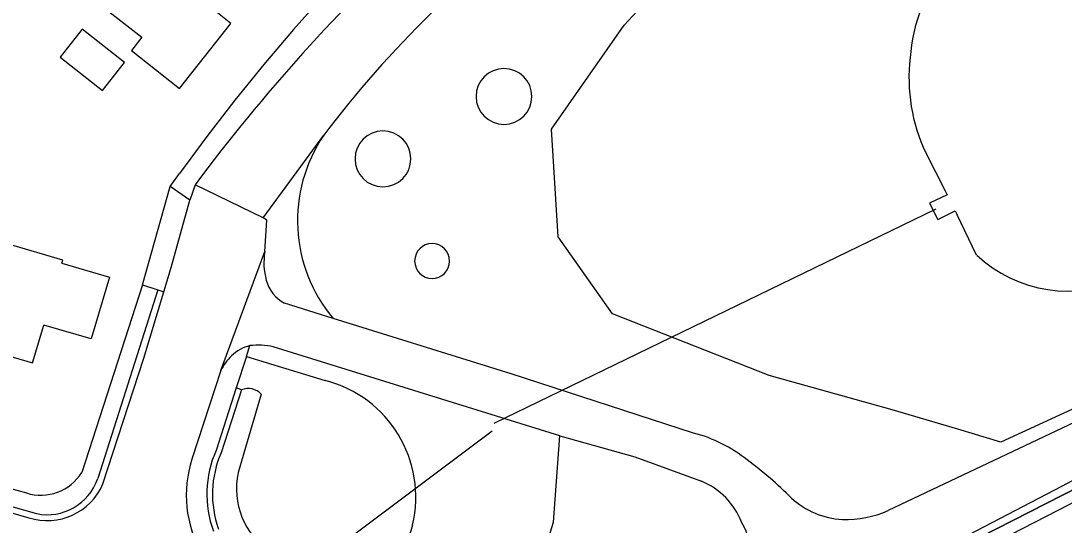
# Model space of a CAD drawing. Extents: x 194485 to 197793, y 468269 to 470822.
# Drawn here: x 196485.7 to 196560.4, y 469546.8 to 469582.9 of the extents above; entities that cross this region are included whole.
import ezdxf

# ---------------------------------------------------------------- set-up
doc = ezdxf.new("R2010")
doc.units = 0
for name, color, linetype in [('BGT grensvlak begroeid terreindeel', 7, 'Continuous'), ('BGT grensvlak begroeid terreindeel LR', 7, 'Continuous'), ('BGT grensvlak onbegroeid terreindeel', 7, 'Continuous'), ('BGT grensvlak overig bouwwerk uitbreiding populatie', 7, 'Continuous'), ('BGT grensvlak pand op maaiveld', 7, 'Continuous'), ('BGT grensvlak scheiding', 7, 'Continuous'), ('BGT grensvlak vegetatieobject', 7, 'Continuous'), ('BGT grensvlak waterdeel', 7, 'Continuous'), ('BGT grensvlak wegdeel', 7, 'Continuous'), ('BGT lijnelement kunstwerkdeel uitbreiding populatie duiker', 7, 'Continuous'), ('BGT lijnelement scheiding hek', 7, 'Continuous'), ('BGT lijnelement scheiding walbescherming', 7, 'Continuous')]:
    doc.layers.add(name, color=color, linetype=linetype)

msp = doc.modelspace()

# ---------------------------------------------------------------- linework, layer by layer
at = {"layer": 'BGT grensvlak begroeid terreindeel'}
msp.add_lwpolyline([(196582.362, 469567.034), (196570.562, 469559.873), (196564.897, 469556.889), (196555.874, 469552.733), (196552.793, 469553.667), (196548.091, 469555.041), (196539.284, 469557.504), (196528.076, 469561.917), (196524.194, 469567.436), (196523.713, 469575.154), (196528.906, 469582.6), (196535.734, 469589.961), (196547.016, 469597.193), (196549.681, 469600.088)], dxfattribs=at)
for centre, radius, start, end in [((196520.301, 469577.491), 2, 0, 180), ((196520.301, 469577.491), 2, 180, 0), ((196511.634, 469573.02), 2, 0, 180), ((196511.634, 469573.02), 2, 180, 0), ((196515.155, 469565.704), 1.25, 0, 180), ((196515.155, 469565.704), 1.25, 180, 0)]:
    msp.add_arc(centre, radius, start, end, dxfattribs=at)
at = {"layer": 'BGT grensvlak begroeid terreindeel LR'}
for points in [[(196979.965, 469766.964), (196891.69, 469721.014), (196784.411, 469664.875), (196686.947, 469614.023), (196648.252, 469594.01), (196597.373, 469567.503), (196587.253, 469562.48), (196560.746, 469548.256), (196554.956, 469545.254), (196546.03, 469540.408), (196545.373, 469539.489), (196545.129, 469538.597)], [(196952.881, 469753.806), (196891.392, 469721.584), (196686.678, 469614.54), (196647.983, 469594.528), (196596.052, 469567.396), (196579.584, 469558.982), (196563.902, 469550.767), (196546.016, 469541.67), (196543.882, 469539.726), (196540.205, 469538.005), (196538.105, 469537.365), (196537.211, 469536.881), (196537.299, 469536.786)]]:
    msp.add_lwpolyline(points, dxfattribs=at)
at = {"layer": 'BGT grensvlak onbegroeid terreindeel'}
for p, q in [((196494.416, 469563.992), (196490.065, 469550.572)), ((196475.24, 469552.187), (196486.097, 469549.098))]:
    msp.add_line(p, q, dxfattribs=at)
msp.add_arc((196487.138, 469552.375), 3.438, 252.38135, 328.37587, dxfattribs=at)
at = {"layer": 'BGT grensvlak overig bouwwerk uitbreiding populatie'}
for p, q in [((196490.087, 469582.306), (196488.512, 469580.31)), ((196493.121, 469579.912), (196490.087, 469582.306)), ((196488.512, 469580.31), (196491.546, 469577.916)), ((196491.546, 469577.916), (196493.121, 469579.912))]:
    msp.add_line(p, q, dxfattribs=at)
at = {"layer": 'BGT grensvlak pand op maaiveld'}
for points in [[(196489.006, 469585.928), (196494.379, 469581.728), (196493.639, 469580.771), (196497.07, 469578.066), (196500.744, 469582.724), (196499.782, 469583.474), (196500.952, 469584.933), (196496.408, 469588.508)], [(196488.641, 469565.561), (196488.704, 469565.777), (196482.943, 469567.453), (196483.564, 469569.564), (196477.028, 469571.477), (196475.162, 469565.088), (196478.233, 469564.226), (196476.947, 469559.799), (196480.604, 469558.75), (196480.976, 469560.047), (196486.543, 469558.422), (196487.337, 469561.124)], [(196488.641, 469565.561), (196492.047, 469564.561), (196490.743, 469560.123), (196487.337, 469561.124)]]:
    msp.add_lwpolyline(points, dxfattribs=at)
at = {"layer": 'BGT grensvlak scheiding'}
for p, q in [((196495.519, 469563.635), (196491.206, 469550.122)), ((196495.519, 469563.635), (196495.932, 469563.501)), ((196501.121, 469556.619), (196499.679, 469552.135)), ((196501.503, 469556.484), (196500.045, 469551.975)), ((196501.503, 469556.484), (196501.121, 469556.619)), ((196475.125, 469550.919), (196486.817, 469547.616))]:
    msp.add_line(p, q, dxfattribs=at)
for points in [[(196491.578, 469549.752), (196494.5, 469558.747), (196495.932, 469563.501)], [(196475.694, 469550.384), (196477.301, 469549.919), (196477.445, 469549.877), (196486.269, 469547.321)]]:
    msp.add_lwpolyline(points, dxfattribs=at)
for centre, radius, start, end in [((196506.815, 469549.013), 7.789, 156.36822, 199.88025), ((196506.818, 469549.013), 7.392, 156.3807, 199.73668), ((196487.591, 469551.447), 4.333, 252.23709, 336.96915), ((196487.583, 469551.371), 3.833, 258.4754, 340.97499)]:
    msp.add_arc(centre, radius, start, end, dxfattribs=at)
at = {"layer": 'BGT grensvlak vegetatieobject'}
msp.add_line((196502.924, 469556.174), (196501.273, 469550.553), dxfattribs=at)
for centre, radius, start, end in [((196501.98, 469555.259), 1.315, 44.11313, 111.27364), ((196506.545, 469549.389), 5.399, 167.54609, 236.51271)]:
    msp.add_arc(centre, radius, start, end, dxfattribs=at)
at = {"layer": 'BGT grensvlak waterdeel'}
for p, q in [((196550.514, 469573.453), (196551.901, 469570.727)), ((196554.153, 469566.136), (196552.748, 469569.023))]:
    msp.add_line(p, q, dxfattribs=at)
for centre, radius, start, end in [((196560.436, 469579.612), 11.059, 103.96798, 176.58891), ((196561.629, 469578.774), 12.323, 173.02848, 205.58255), ((196560.691, 469573.118), 9.565, 226.8838, 295.73665)]:
    msp.add_arc(centre, radius, start, end, dxfattribs=at)
at = {"layer": 'BGT grensvlak wegdeel'}
for p, q in [((196503.048, 469568.796), (196507.391, 469574.719)), ((196496.393, 469571.042), (196497.069, 469571.962)), ((196494.416, 469563.992), (196496.393, 469571.042)), ((196497.815, 469570.064), (196496.393, 469571.042)), ((196498.177, 469571.162), (196497.815, 469570.064)), ((196503.048, 469568.796), (196498.177, 469571.162)), ((196500.025, 469557.864), (196503.173, 469566.377)), ((196494.416, 469563.992), (196495.519, 469563.635)), ((196508.066, 469561.59), (196504.577, 469562.677)), ((196520.814, 469557.617), (196508.066, 469561.59)), ((196501.852, 469558.864), (196502.107, 469559.646)), ((196524.299, 469553.196), (196503.778, 469559.568)), ((196501.852, 469558.864), (196501.121, 469556.619)), ((196501.852, 469558.864), (196507.489, 469557.148)), ((196500.025, 469557.864), (196497.95, 469551.517)), ((196533.881, 469553.39), (196520.814, 469557.617)), ((196513.757, 469546.794), (196512.449, 469542.51))]:
    msp.add_line(p, q, dxfattribs=at)
for points in [[(196506.854, 469584.09), (196505.238, 469582.275), (196503.102, 469579.772), (196501.028, 469577.218), (196499.017, 469574.614), (196497.069, 469571.962)], [(196495.932, 469563.501), (196496.46, 469565.252), (196497.815, 469570.064)], [(196503.173, 469566.377), (196503.31, 469568.632), (196503.048, 469568.796)], [(196581.056, 469564.015), (196571.436, 469559.019), (196547.822, 469547.849)], [(196541.257, 469539.667), (196560.294, 469549.599), (196582.417, 469561.389)], [(196520.954, 469537.743), (196523.86, 469547), (196524.299, 469553.196)], [(196524.299, 469553.196), (196529.662, 469551.677), (196534.453, 469549.937)]]:
    msp.add_lwpolyline(points, dxfattribs=at)
for centre, radius, start, end in [((196569.978, 469527.258), 78.548, 125.83336, 142.82604), ((196603.759, 469492.559), 131.628, 132.7191, 143.33341), ((196516.45, 469568.603), 10.93, 145.97485, 219.91145), ((196508.015, 469565.589), 4.906, 170.75791, 194.75084), ((196505.937, 469565.089), 2.769, 195.70108, 240.58598), ((196502.785, 469556.89), 2.838, 103.81116, 134.5349), ((196502.701, 469554.432), 5.247, 78.15544, 96.49946), ((196503.213, 469556.334), 3.536, 133.15747, 154.3538), ((196505.373, 469548.793), 8.619, 346.5928, 75.7861), ((196531.263, 469543.379), 10.347, 51.34681, 75.34441), ((196506.109, 469548.939), 8.557, 162.46622, 208.96847), ((196520.948, 469528.831), 28.17, 44.95545, 53.44557), ((196532.448, 469545.112), 5.225, 21.19787, 67.43965), ((196544.901, 469553.156), 5.974, 227.73163, 266.49732), ((196544.787, 469554.493), 7.304, 268.0297, 294.54992), ((196533.869, 469544.908), 4.036, 336.98544, 31.24125)]:
    msp.add_arc(centre, radius, start, end, dxfattribs=at)
at = {"layer": 'BGT lijnelement kunstwerkdeel uitbreiding populatie duiker'}
for p, q in [((196519.605, 469554.103), (196551.244, 469569.451)), ((196485.777, 469528.292), (196519.45, 469553.556))]:
    msp.add_line(p, q, dxfattribs=at)
at = {"layer": 'BGT lijnelement scheiding hek'}
msp.add_lwpolyline([(196537.211, 469536.881), (196538.105, 469537.365), (196540.205, 469538.005), (196543.882, 469539.726), (196546.016, 469541.67), (196563.902, 469550.767), (196579.584, 469558.982), (196596.052, 469567.396), (196647.983, 469594.528), (196686.678, 469614.54), (196891.392, 469721.584), (196952.881, 469753.806)], dxfattribs=at)
at = {"layer": 'BGT lijnelement scheiding walbescherming'}
msp.add_lwpolyline([(196551.901, 469570.727), (196552.042, 469570.443), (196550.784, 469569.843), (196551.365, 469568.689), (196552.605, 469569.309), (196552.748, 469569.023)], dxfattribs=at)

doc.saveas('drawing.dxf')
